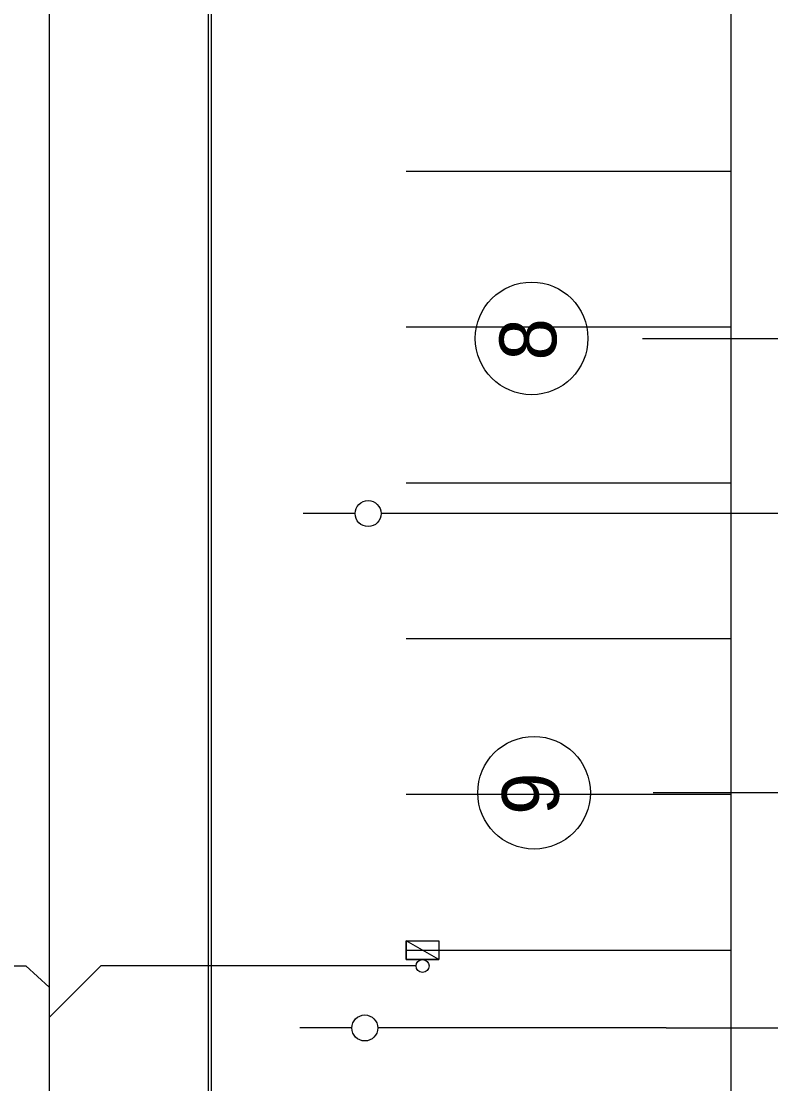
# Model space of a CAD drawing. Extents: x -264205 to -263659, y -1242401 to -1241986.
# Drawn here: x -263927.02 to -263915.48, y -1242137.37 to -1242121 of the extents above; entities that cross this region are included whole.
import ezdxf

# ---------------------------------------------------------------- set-up
doc = ezdxf.new("R2010")
doc.units = 0
for name, color, linetype in [('HESCON_OSI_STAVBY_KFA', 7, 'Continuous'), ('PROJEKT_TDZ_VODOROVNE', 7, 'Continuous'), ('SITUACIA_DSP_2D', 7, 'Continuous')]:
    doc.layers.add(name, color=color, linetype=linetype)

msp = doc.modelspace()

# ---------------------------------------------------------------- linework, layer by layer
at = {"layer": 'HESCON_OSI_STAVBY_KFA'}
for p, q in [((-263917.453, -1242125.882), (-263905.505, -1242125.882)), ((-263917.453, -1242125.882), (-263905.505, -1242125.882)), ((-263792.653, -1242132.882), (-263917.293, -1242132.882))]:
    msp.add_line(p, q, dxfattribs=at)
for centre in [(-263919.163, -1242125.883), (-263919.125, -1242132.883)]:
    msp.add_circle(centre, 0.867, dxfattribs=at)
at = {"layer": 'PROJEKT_TDZ_VODOROVNE'}
for p, q in [((-263924.088, -1242241.458), (-263924.093, -1242087.307)), ((-263916.093, -1242087.308), (-263916.093, -1242141.207)), ((-263921.093, -1242123.307), (-263916.093, -1242123.307)), ((-263921.093, -1242125.707), (-263916.093, -1242125.707)), ((-263921.093, -1242128.107), (-263916.093, -1242128.107)), ((-263921.093, -1242130.507), (-263916.093, -1242130.507)), ((-263921.093, -1242132.907), (-263916.093, -1242132.907)), ((-263921.093, -1242135.307), (-263916.093, -1242135.307))]:
    msp.add_line(p, q, dxfattribs=at)
at = {"layer": 'SITUACIA_DSP_2D'}
for p, q in [((-263924.143, -1242082.64), (-263924.143, -1242185.14)), ((-263926.593, -1242107.902), (-263926.593, -1242154.252)), ((-263926.593, -1242107.902), (-263926.593, -1242154.252)), ((-263916.093, -1242118.282), (-263916.093, -1242175.482)), ((-263921.881, -1242128.582), (-263922.681, -1242128.582)), ((-263917.093, -1242128.582), (-263921.481, -1242128.582)), ((-263909.043, -1242128.582), (-263917.093, -1242128.582)), ((-263921.093, -1242135.452), (-263921.093, -1242135.162)), ((-263921.093, -1242135.162), (-263920.593, -1242135.162)), ((-263920.593, -1242135.452), (-263921.093, -1242135.162)), ((-263920.593, -1242135.452), (-263921.093, -1242135.162)), ((-263921.093, -1242135.162), (-263921.093, -1242135.452)), ((-263920.593, -1242135.162), (-263920.593, -1242135.452)), ((-263920.593, -1242135.452), (-263921.093, -1242135.452)), ((-263921.093, -1242135.452), (-263920.593, -1242135.452)), ((-263936.743, -1242135.552), (-263926.953, -1242135.552)), ((-263926.953, -1242135.552), (-263926.592, -1242135.877)), ((-263925.797, -1242135.552), (-263926.592, -1242136.347)), ((-263920.943, -1242135.552), (-263925.797, -1242135.552)), ((-263921.932, -1242136.507), (-263922.732, -1242136.507)), ((-263917.093, -1242136.507), (-263921.532, -1242136.507)), ((-263917.093, -1242136.507), (-263914.143, -1242136.507))]:
    msp.add_line(p, q, dxfattribs=at)
for centre, radius in [((-263921.681, -1242128.582), 0.2), ((-263920.843, -1242135.552), 0.1), ((-263921.732, -1242136.507), 0.2)]:
    msp.add_circle(centre, radius, dxfattribs=at)

# ---------------------------------------------------------------- texts
at = {"layer": 'HESCON_OSI_STAVBY_KFA'}
for s, p in [('8', (-263918.782, -1242126.223)), ('9', (-263918.744, -1242133.223))]:
    msp.add_text(s, height=0.875, rotation=90, dxfattribs=at).set_placement(p)

doc.saveas('drawing.dxf')
